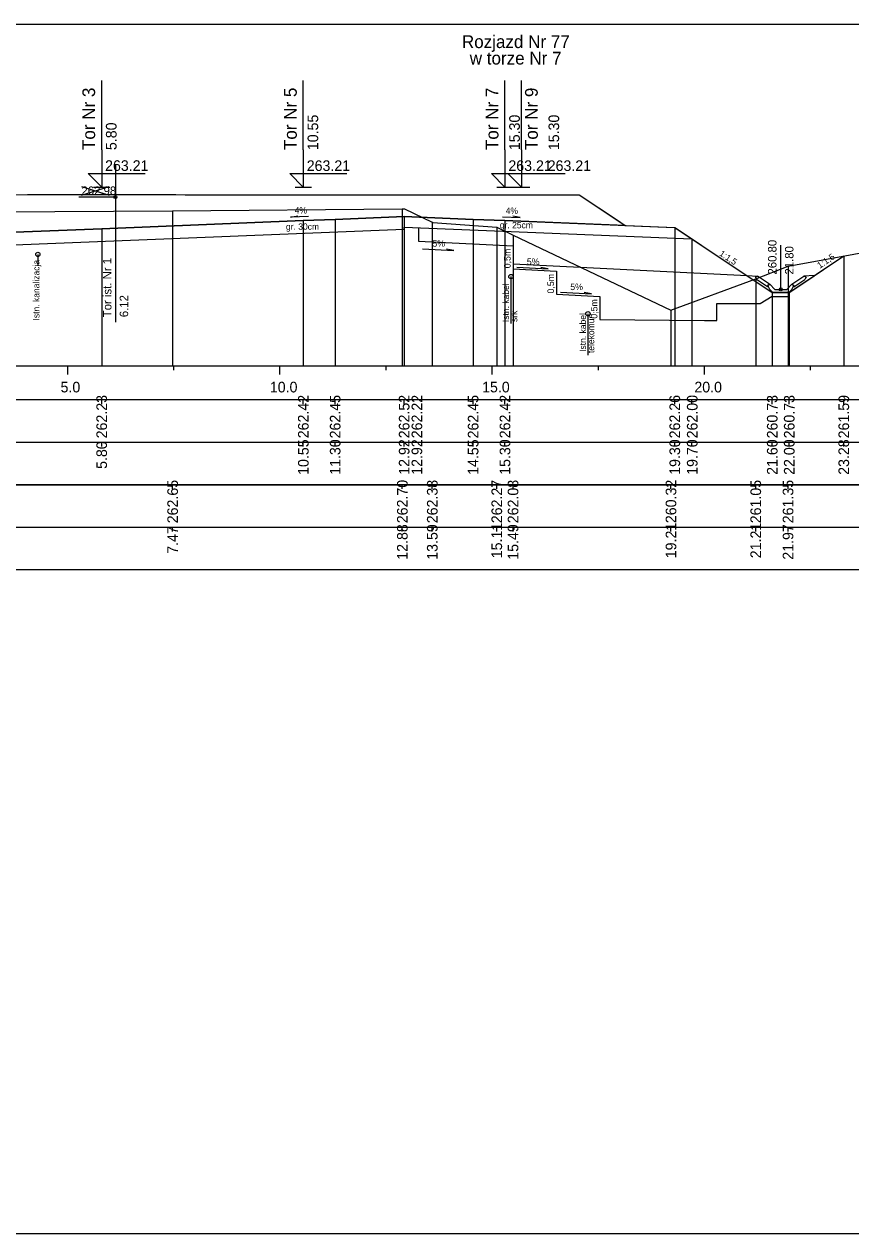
# Model space of a CAD drawing. Extents: x 6516023 to 6560129, y 5513077 to 5529206.
# Drawn here: x 6519514.19 to 6519533.66, y 5514518.16 to 5514546.66 of the extents above; entities that cross this region are included whole.
import ezdxf

# ---------------------------------------------------------------- set-up
doc = ezdxf.new("R2010")
doc.units = 0
for name, color, linetype in [('IR_default', 7, 'Continuous'), ('TOR_PRZEK_P-kable', 7, 'Continuous'), ('TOR_PRZEK_P-komponent', 7, 'Continuous'), ('TOR_PRZEK_P-odwodnienie', 7, 'Continuous'), ('TOR_PRZEK_P-opisy', 7, 'Continuous'), ('TOR_PRZEK_P-schodkowanie+wymiana', 7, 'Continuous'), ('TOR_PRZEK_P-tabelka istniejace', 7, 'Continuous'), ('TOR_PRZEK_P-tabelka projektowane', 7, 'Continuous'), ('TOR_PRZEK_P-teren istniejacy', 7, 'Continuous'), ('TOR_PRZEK_P-tory istniejace', 7, 'Continuous'), ('TOR_PRZEK_P-tory projektowane', 7, 'Continuous'), ('TOR_PRZEK_P-uklad odniesienia', 7, 'Continuous'), ('TOR_PRZEK_P-warstwa ochronna I', 7, 'Continuous'), ('TOR_PRZEK_P-warstwa ochronna II', 7, 'Continuous'), ('TOR_PS_T-skarpy projektowane', 7, 'Continuous'), ('TOR_RAMKI-ramka+tabelka 1', 7, 'Continuous')]:
    doc.layers.add(name, color=color, linetype=linetype)

msp = doc.modelspace()

# ---------------------------------------------------------------- linework, layer by layer
at = {"layer": 'IR_default'}
msp.add_lwpolyline([(6519513.866, 5514542.639), (6519514.263, 5514542.64), (6519517.159, 5514542.64), (6519517.763, 5514542.64), (6519517.979, 5514542.639), (6519519.013, 5514542.638), (6519519.617, 5514542.638), (6519522.513, 5514542.638), (6519522.729, 5514542.638), (6519523.763, 5514542.638), (6519527.263, 5514542.638), (6519528.161, 5514542.04), (6519528.348, 5514541.915), (6519529.312, 5514541.876), (6519529.513, 5514541.868), (6519529.623, 5514541.795), (6519530.151, 5514541.443), (6519531.514, 5514540.534), (6519531.809, 5514540.338), (6519532.14, 5514540.338), (6519532.209, 5514540.338), (6519532.693, 5514540.66), (6519532.794, 5514540.728), (6519533.017, 5514540.877), (6519533.494, 5514541.195)], dxfattribs=at)
at = {"layer": 'TOR_PRZEK_P-kable'}
for p, q in [((6519514.509, 5514541.231), (6519514.509, 5514540.962)), ((6519525.653, 5514540.711), (6519525.653, 5514539.601)), ((6519527.467, 5514539.833), (6519527.467, 5514538.859))]:
    msp.add_line(p, q, dxfattribs=at)
for centre in [(6519514.509, 5514541.231), (6519525.653, 5514540.711), (6519527.467, 5514539.833)]:
    msp.add_circle(centre, 0.05, dxfattribs=at)
at = {"layer": 'TOR_PRZEK_P-komponent'}
msp.add_lwpolyline([(6519511.963, 5514542.638), (6519514.263, 5514542.64), (6519517.763, 5514542.64), (6519519.013, 5514542.638), (6519522.513, 5514542.638), (6519523.763, 5514542.638), (6519527.263, 5514542.638), (6519528.348, 5514541.915), (6519528.348, 5514541.915), (6519525.513, 5514542.028), (6519524.763, 5514542.058), (6519523.138, 5514542.123), (6519521.513, 5514542.058), (6519520.763, 5514542.028), (6519516.013, 5514541.838), (6519513.558, 5514541.74)], dxfattribs=at)
at = {"layer": 'TOR_PRZEK_P-odwodnienie'}
for p, q in [((6519532.009, 5514540.408), (6519532.009, 5514541.452)), ((6519531.7, 5514540.467), (6519531.438, 5514540.641)), ((6519531.744, 5514540.533), (6519531.464, 5514540.72)), ((6519531.701, 5514540.503), (6519531.749, 5514540.527)), ((6519531.744, 5514540.533), (6519531.736, 5514540.521)), ((6519531.869, 5514540.408), (6519531.749, 5514540.527)), ((6519532.149, 5514540.408), (6519532.269, 5514540.527)), ((6519532.269, 5514540.527), (6519532.316, 5514540.503)), ((6519532.273, 5514540.533), (6519532.554, 5514540.72)), ((6519532.273, 5514540.533), (6519532.282, 5514540.521)), ((6519532.318, 5514540.467), (6519532.579, 5514540.641)), ((6519531.711, 5514540.484), (6519531.7, 5514540.467)), ((6519531.819, 5514540.338), (6519532.199, 5514540.338)), ((6519531.869, 5514540.408), (6519532.149, 5514540.408)), ((6519532.307, 5514540.484), (6519532.318, 5514540.467))]:
    msp.add_line(p, q, dxfattribs=at)
for points in [[(6519531.217, 5514540.732), (6519531.464, 5514540.72)], [(6519531.413, 5514540.694), (6519531.464, 5514540.72)], [(6519531.413, 5514540.694), (6519531.438, 5514540.641)], [(6519532.8, 5514540.732), (6519532.554, 5514540.72)], [(6519532.604, 5514540.694), (6519532.554, 5514540.72)], [(6519532.604, 5514540.694), (6519532.579, 5514540.641)], [(6519531.736, 5514540.521), (6519531.701, 5514540.502)], [(6519531.749, 5514540.408), (6519531.701, 5514540.503)], [(6519531.701, 5514540.502), (6519531.711, 5514540.484)], [(6519531.819, 5514540.338), (6519531.749, 5514540.408)], [(6519532.209, 5514540.338), (6519531.809, 5514540.338), (6519531.809, 5514540.238), (6519532.209, 5514540.238), (6519532.209, 5514540.338)], [(6519532.199, 5514540.338), (6519532.269, 5514540.408)], [(6519532.209, 5514540.338), (6519532.208, 5514540.338), (6519532.209, 5514540.338), (6519532.208, 5514540.337), (6519532.209, 5514540.338), (6519532.209, 5514540.337), (6519532.209, 5514540.338), (6519532.209, 5514540.338)], [(6519532.269, 5514540.408), (6519532.316, 5514540.503)], [(6519532.282, 5514540.521), (6519532.317, 5514540.502)], [(6519532.317, 5514540.502), (6519532.307, 5514540.484)]]:
    msp.add_lwpolyline(points, dxfattribs=at)
msp.add_circle((6519532.009, 5514540.408), 0.035, dxfattribs=at)
at = {"layer": 'TOR_PRZEK_P-opisy'}
for points in [[(6519520.882, 5514542.129), (6519520.464, 5514542.11), (6519520.632, 5514542.139)], [(6519525.451, 5514542.121), (6519525.869, 5514542.102), (6519525.701, 5514542.13)]]:
    msp.add_lwpolyline(points, dxfattribs=at)
at = {"layer": 'TOR_PRZEK_P-schodkowanie+wymiana'}
for p, q in [((6519523.477, 5514541.86), (6519523.477, 5514541.544)), ((6519523.477, 5514541.544), (6519525.703, 5514541.432)), ((6519525.703, 5514541.432), (6519525.703, 5514540.889)), ((6519525.703, 5514541.008), (6519531.217, 5514540.732)), ((6519525.703, 5514540.889), (6519526.726, 5514540.838)), ((6519526.726, 5514540.838), (6519526.726, 5514540.295)), ((6519526.726, 5514540.295), (6519527.749, 5514540.244)), ((6519527.749, 5514540.244), (6519527.749, 5514539.701))]:
    msp.add_line(p, q, dxfattribs=at)
msp.add_lwpolyline([(6519527.749, 5514539.701), (6519530.21, 5514539.676), (6519530.502, 5514539.676), (6519530.502, 5514540.072), (6519531.526, 5514540.072), (6519531.809, 5514540.247)], dxfattribs=at)
at = {"layer": 'TOR_PRZEK_P-tabelka istniejace'}
for p, q in [((6519517.684, 5514535.706), (6519517.684, 5514535.806)), ((6519523.095, 5514535.706), (6519523.095, 5514535.806)), ((6519523.8, 5514535.706), (6519523.8, 5514535.806)), ((6519525.32, 5514535.706), (6519525.32, 5514535.806)), ((6519525.703, 5514535.706), (6519525.703, 5514535.806)), ((6519529.423, 5514535.706), (6519529.423, 5514535.806)), ((6519531.42, 5514535.706), (6519531.42, 5514535.806)), ((6519532.181, 5514535.706), (6519532.181, 5514535.806)), ((6519459.163, 5514534.806), (6519552.963, 5514534.806)), ((6519517.684, 5514534.706), (6519517.684, 5514534.806)), ((6519523.095, 5514534.706), (6519523.095, 5514534.806)), ((6519523.8, 5514534.706), (6519523.8, 5514534.806)), ((6519525.32, 5514534.706), (6519525.32, 5514534.806)), ((6519525.703, 5514534.706), (6519525.703, 5514534.806)), ((6519529.423, 5514534.706), (6519529.423, 5514534.806)), ((6519531.42, 5514534.706), (6519531.42, 5514534.806)), ((6519532.181, 5514534.706), (6519532.181, 5514534.806))]:
    msp.add_line(p, q, dxfattribs=at)
for points in [[(6519517.684, 5514542.259), (6519517.684, 5514538.806), (6519517.684, 5514538.676), (6519517.684, 5514538.606)], [(6519523.095, 5514542.309), (6519523.095, 5514538.806), (6519523.095, 5514538.676), (6519523.095, 5514538.606)], [(6519523.8, 5514541.988), (6519523.8, 5514538.806), (6519523.8, 5514538.676), (6519523.8, 5514538.606)], [(6519525.32, 5514541.874), (6519525.32, 5514538.806), (6519525.32, 5514538.676), (6519525.32, 5514538.606)], [(6519525.703, 5514541.687), (6519525.703, 5514538.806), (6519525.703, 5514538.676), (6519525.703, 5514538.606)], [(6519532.181, 5514540.952), (6519532.181, 5514538.806), (6519532.181, 5514538.676), (6519532.181, 5514538.606)], [(6519531.42, 5514540.658), (6519531.42, 5514538.806), (6519531.42, 5514538.676), (6519531.42, 5514538.606)], [(6519529.423, 5514539.922), (6519529.423, 5514538.806), (6519529.423, 5514538.676), (6519529.423, 5514538.606)]]:
    msp.add_lwpolyline(points, dxfattribs=at)
msp.add_lwpolyline([(6519459.163, 5514535.806), (6519459.163, 5514533.806), (6519552.963, 5514533.806), (6519552.963, 5514535.806)], close=True, dxfattribs=at)
at = {"layer": 'TOR_PRZEK_P-tabelka projektowane'}
for p, q in [((6519516.013, 5514537.706), (6519516.013, 5514537.806)), ((6519520.763, 5514537.706), (6519520.763, 5514537.806)), ((6519521.513, 5514537.706), (6519521.513, 5514537.806)), ((6519523.138, 5514537.706), (6519523.138, 5514537.806)), ((6519523.138, 5514537.706), (6519523.138, 5514537.806)), ((6519524.763, 5514537.706), (6519524.763, 5514537.806)), ((6519525.513, 5514537.706), (6519525.513, 5514537.806)), ((6519529.513, 5514537.706), (6519529.513, 5514537.806)), ((6519529.912, 5514537.706), (6519529.912, 5514537.806)), ((6519531.809, 5514537.706), (6519531.809, 5514537.806)), ((6519532.209, 5514537.706), (6519532.209, 5514537.806)), ((6519533.494, 5514537.706), (6519533.494, 5514537.806)), ((6519459.163, 5514536.806), (6519552.963, 5514536.806)), ((6519516.013, 5514536.706), (6519516.013, 5514536.806)), ((6519520.763, 5514536.706), (6519520.763, 5514536.806)), ((6519521.513, 5514536.706), (6519521.513, 5514536.806)), ((6519523.138, 5514536.706), (6519523.138, 5514536.806)), ((6519523.138, 5514536.706), (6519523.138, 5514536.806)), ((6519524.763, 5514536.706), (6519524.763, 5514536.806)), ((6519525.513, 5514536.706), (6519525.513, 5514536.806)), ((6519529.513, 5514536.706), (6519529.513, 5514536.806)), ((6519529.912, 5514536.706), (6519529.912, 5514536.806)), ((6519531.809, 5514536.706), (6519531.809, 5514536.806)), ((6519532.209, 5514536.706), (6519532.209, 5514536.806)), ((6519533.494, 5514536.706), (6519533.494, 5514536.806))]:
    msp.add_line(p, q, dxfattribs=at)
for points in [[(6519520.763, 5514542.028), (6519520.763, 5514538.806), (6519520.763, 5514538.676), (6519520.763, 5514538.606)], [(6519521.513, 5514542.058), (6519521.513, 5514538.806), (6519521.513, 5514538.676), (6519521.513, 5514538.606)], [(6519523.138, 5514542.123), (6519523.138, 5514538.806), (6519523.138, 5514538.676), (6519523.138, 5514538.606)], [(6519524.763, 5514542.058), (6519524.763, 5514538.806), (6519524.763, 5514538.676), (6519524.763, 5514538.606)], [(6519525.513, 5514542.028), (6519525.513, 5514538.806), (6519525.513, 5514538.676), (6519525.513, 5514538.606)], [(6519516.013, 5514541.838), (6519516.013, 5514538.806), (6519516.013, 5514538.676), (6519516.013, 5514538.606)], [(6519523.138, 5514541.823), (6519523.138, 5514538.806), (6519523.138, 5514538.676), (6519523.138, 5514538.606)], [(6519529.513, 5514541.868), (6519529.513, 5514538.806), (6519529.513, 5514538.676), (6519529.513, 5514538.606)], [(6519529.912, 5514541.602), (6519529.912, 5514538.806), (6519529.912, 5514538.676), (6519529.912, 5514538.606)], [(6519533.494, 5514541.195), (6519533.494, 5514538.806), (6519533.494, 5514538.676), (6519533.494, 5514538.606)], [(6519531.809, 5514540.338), (6519531.809, 5514538.806), (6519531.809, 5514538.676), (6519531.809, 5514538.606)], [(6519532.209, 5514540.338), (6519532.209, 5514538.806), (6519532.209, 5514538.676), (6519532.209, 5514538.606)]]:
    msp.add_lwpolyline(points, dxfattribs=at)
msp.add_lwpolyline([(6519459.163, 5514537.806), (6519459.163, 5514535.806), (6519552.963, 5514535.806), (6519552.963, 5514537.806)], close=True, dxfattribs=at)
at = {"layer": 'TOR_PRZEK_P-teren istniejacy'}
msp.add_lwpolyline([(6519513.508, 5514542.234), (6519517.684, 5514542.259), (6519523.095, 5514542.309), (6519523.149, 5514542.307), (6519523.8, 5514541.988), (6519523.802, 5514541.988), (6519523.81, 5514541.987), (6519525.32, 5514541.874), (6519525.703, 5514541.687), (6519529.423, 5514539.922), (6519531.42, 5514540.658), (6519532.181, 5514540.952), (6519534.547, 5514541.389)], dxfattribs=at)
at = {"layer": 'TOR_PRZEK_P-tory istniejace'}
for p, q in [((6519516.337, 5514543.358), (6519516.337, 5514539.638)), ((6519515.537, 5514542.63), (6519516.189, 5514542.833)), ((6519515.537, 5514542.833), (6519516.189, 5514542.63)), ((6519516.337, 5514542.583), (6519515.471, 5514542.583))]:
    msp.add_line(p, q, dxfattribs=at)
msp.add_circle((6519516.337, 5514542.583), 0.035, dxfattribs=at)
at = {"layer": 'TOR_PRZEK_P-tory projektowane'}
for p, q in [((6519516.013, 5514543.697), (6519516.013, 5514545.329)), ((6519520.763, 5514543.696), (6519520.763, 5514545.328)), ((6519525.513, 5514543.696), (6519525.513, 5514545.328)), ((6519525.903, 5514543.696), (6519525.903, 5514545.328)), ((6519516.013, 5514543.697), (6519516.013, 5514542.82)), ((6519520.763, 5514543.696), (6519520.763, 5514542.818)), ((6519525.513, 5514543.696), (6519525.513, 5514542.818)), ((6519525.903, 5514543.696), (6519525.903, 5514542.818)), ((6519516.013, 5514542.82), (6519515.694, 5514543.139)), ((6519515.694, 5514543.139), (6519517.038, 5514543.139)), ((6519520.763, 5514542.818), (6519520.444, 5514543.137)), ((6519520.444, 5514543.137), (6519521.788, 5514543.137)), ((6519525.513, 5514542.818), (6519525.194, 5514543.137)), ((6519525.194, 5514543.137), (6519526.538, 5514543.137)), ((6519525.903, 5514542.818), (6519525.584, 5514543.137)), ((6519525.584, 5514543.137), (6519526.928, 5514543.137)), ((6519515.821, 5514542.82), (6519516.205, 5514542.82)), ((6519520.571, 5514542.818), (6519520.955, 5514542.818)), ((6519525.321, 5514542.818), (6519525.705, 5514542.818)), ((6519525.711, 5514542.818), (6519526.095, 5514542.818))]:
    msp.add_line(p, q, dxfattribs=at)
at = {"layer": 'TOR_PRZEK_P-uklad odniesienia'}
for p, q in [((6519462.963, 5514538.606), (6519552.963, 5514538.606)), ((6519515.213, 5514538.406), (6519515.213, 5514538.606)), ((6519517.713, 5514538.506), (6519517.713, 5514538.606)), ((6519520.213, 5514538.406), (6519520.213, 5514538.606)), ((6519522.713, 5514538.506), (6519522.713, 5514538.606)), ((6519525.213, 5514538.406), (6519525.213, 5514538.606)), ((6519527.713, 5514538.506), (6519527.713, 5514538.606)), ((6519530.213, 5514538.406), (6519530.213, 5514538.606)), ((6519532.713, 5514538.506), (6519532.713, 5514538.606))]:
    msp.add_line(p, q, dxfattribs=at)
at = {"layer": 'TOR_PRZEK_P-warstwa ochronna I'}
msp.add_lwpolyline([(6519513.559, 5514541.44), (6519523.138, 5514541.823), (6519523.138, 5514541.873), (6519529.912, 5514541.602)], dxfattribs=at)
at = {"layer": 'TOR_PRZEK_P-warstwa ochronna II'}
msp.add_lwpolyline([(6519495.777, 5514540.547), (6519496.663, 5514540.538), (6519497.518, 5514539.968), (6519497.918, 5514539.968), (6519501.713, 5514541.865), (6519505.713, 5514542.025), (6519506.463, 5514542.055), (6519508.004, 5514542.055), (6519509.463, 5514542.06), (6519510.213, 5514542.03), (6519512.957, 5514541.92), (6519513.558, 5514541.74), (6519516.013, 5514541.838), (6519520.763, 5514542.028), (6519521.513, 5514542.058), (6519523.138, 5514542.123), (6519524.763, 5514542.058), (6519525.513, 5514542.028), (6519529.513, 5514541.868), (6519531.809, 5514540.338), (6519532.209, 5514540.338), (6519533.494, 5514541.195)], dxfattribs=at)
at = {"layer": 'TOR_PS_T-skarpy projektowane'}
for points in [[(6519523.57, 5514541.361), (6519524.305, 5514541.322), (6519524.133, 5514541.352)], [(6519525.796, 5514540.934), (6519526.531, 5514540.894), (6519526.359, 5514540.925)], [(6519526.819, 5514540.34), (6519527.554, 5514540.3), (6519527.381, 5514540.331)]]:
    msp.add_lwpolyline(points, dxfattribs=at)
at = {"layer": 'TOR_RAMKI-ramka+tabelka 1'}
msp.add_lwpolyline([(6519359.513, 5514546.656), (6519607.013, 5514546.656), (6519607.013, 5514518.156), (6519359.513, 5514518.156)], close=True, dxfattribs=at)

# ---------------------------------------------------------------- texts
at = {"layer": 'TOR_PRZEK_P-kable'}
for s, height, p in [('Istn. kanalizacja', 0.14999, (6519514.547, 5514539.675)), ('Istn. kabel', 0.14999, (6519525.608, 5514539.637)), ('srk', 0.15, (6519525.802, 5514539.638)), ('Istn. kabel', 0.14999, (6519527.422, 5514538.935)), ('telekomun.', 0.15, (6519527.616, 5514538.907))]:
    msp.add_text(s, height=height, rotation=90.0511, dxfattribs=at).set_placement(p)
at = {"layer": 'TOR_PRZEK_P-odwodnienie'}
for s, p in [('260.80', (6519531.909, 5514540.758)), ('21.80', (6519532.309, 5514540.758))]:
    msp.add_text(s, height=0.2, rotation=90, dxfattribs=at).set_placement(p)
at = {"layer": 'TOR_PRZEK_P-opisy'}
for s, rotation, p in [('4%', 0.1515, (6519520.559, 5514542.195)), ('4%', 359.8485, (6519525.53, 5514542.187)), ('1:1,5', 325.9299, (6519530.547, 5514541.22)), ('1:1,5', 34.0701, (6519532.93, 5514540.891))]:
    msp.add_text(s, height=0.15, rotation=rotation, dxfattribs=at).set_placement(p)
at = {"layer": 'TOR_PRZEK_P-schodkowanie+wymiana'}
for p in [(6519525.645, 5514540.905), (6519526.668, 5514540.311), (6519527.691, 5514539.717)]:
    msp.add_text('0,5m', height=0.1545, rotation=90, dxfattribs=at).set_placement(p)
at = {"layer": 'TOR_PRZEK_P-tabelka istniejace'}
for s, p in [('262.65', (6519517.809, 5514534.897)), ('262.70', (6519523.22, 5514534.898)), ('262.38', (6519523.925, 5514534.898)), ('262.27', (6519525.445, 5514534.898)), ('262.08', (6519525.828, 5514534.898)), ('260.32', (6519529.548, 5514534.9)), ('261.05', (6519531.545, 5514534.897)), ('261.35', (6519532.306, 5514534.897)), ('12.88', (6519523.22, 5514534.038)), ('13.59', (6519523.925, 5514534.038)), ('15.11', (6519525.445, 5514534.073)), ('15.49', (6519525.828, 5514534.038)), ('19.21', (6519529.548, 5514534.073)), ('21.21', (6519531.545, 5514534.073)), ('21.97', (6519532.306, 5514534.038)), ('7.47', (6519517.809, 5514534.178))]:
    msp.add_text(s, height=0.25, rotation=90, dxfattribs=at).set_placement(p)
at = {"layer": 'TOR_PRZEK_P-tabelka projektowane'}
for s, p in [('262.23', (6519516.138, 5514536.898)), ('262.42', (6519520.888, 5514536.9)), ('262.45', (6519521.638, 5514536.897)), ('262.52', (6519523.263, 5514536.9)), ('262.22', (6519523.563, 5514536.9)), ('262.45', (6519524.888, 5514536.897)), ('262.42', (6519525.638, 5514536.9)), ('262.26', (6519529.638, 5514536.898)), ('262.00', (6519530.049, 5514536.898)), ('260.73', (6519531.934, 5514536.898)), ('260.73', (6519532.334, 5514536.898)), ('261.59', (6519533.619, 5514536.898)), ('10.55', (6519520.888, 5514536.037)), ('11.30', (6519521.638, 5514536.038)), ('12.92', (6519523.263, 5514536.04)), ('12.92', (6519523.563, 5514536.04)), ('14.55', (6519524.888, 5514536.037)), ('15.30', (6519525.638, 5514536.038)), ('19.30', (6519529.638, 5514536.038)), ('19.70', (6519530.049, 5514536.038)), ('21.60', (6519531.934, 5514536.038)), ('22.00', (6519532.334, 5514536.038)), ('23.28', (6519533.619, 5514536.038)), ('5.80', (6519516.138, 5514536.178))]:
    msp.add_text(s, height=0.25, rotation=90, dxfattribs=at).set_placement(p)
at = {"layer": 'TOR_PRZEK_P-tory istniejace'}
msp.add_text('262.98', height=0.2, dxfattribs=at).set_placement((6519515.537, 5514542.633))
for s, rotation, p in [('Tor ist. Nr 1', 90.0511, (6519516.243, 5514539.752)), ('6.12', 90, (6519516.637, 5514539.753))]:
    msp.add_text(s, height=0.2, rotation=rotation, dxfattribs=at).set_placement(p)
at = {"layer": 'TOR_PRZEK_P-tory projektowane'}
for s, height, rotation, p in [('Rozjazd Nr 77', 0.3, 360, (6519524.498, 5514546.094)), ('w torze Nr 7', 0.3, 360, (6519524.683, 5514545.706)), ('Tor Nr 3', 0.3, 90, (6519515.858, 5514543.691)), ('Tor Nr 5', 0.3, 90, (6519520.608, 5514543.69)), ('Tor Nr 7', 0.3, 90, (6519525.358, 5514543.69)), ('Tor Nr 9', 0.3, 90, (6519526.285, 5514543.69)), ('5.80', 0.25, 90, (6519516.363, 5514543.69)), ('10.55', 0.25, 90, (6519521.113, 5514543.688)), ('15.30', 0.25, 90, (6519525.863, 5514543.688)), ('15.30', 0.25, 90, (6519526.789, 5514543.688))]:
    msp.add_text(s, height=height, rotation=rotation, dxfattribs=at).set_placement(p)
for p in [(6519516.093, 5514543.2), (6519520.843, 5514543.198), (6519525.593, 5514543.198), (6519526.519, 5514543.198)]:
    msp.add_text('263.21', height=0.25, dxfattribs=at).set_placement(p)
at = {"layer": 'TOR_PRZEK_P-uklad odniesienia'}
for s, p in [('5.0', (6519515.044, 5514537.981)), ('10.0', (6519519.974, 5514537.981)), ('15.0', (6519524.974, 5514537.981)), ('20.0', (6519529.974, 5514537.981))]:
    msp.add_text(s, height=0.25, dxfattribs=at).set_placement(p)
at = {"layer": 'TOR_PRZEK_P-warstwa ochronna I'}
for s, p in [('gr. 30cm', (6519520.353, 5514541.812)), ('gr. 25cm', (6519525.391, 5514541.847))]:
    msp.add_text(s, height=0.15, dxfattribs=at).set_placement(p)
at = {"layer": 'TOR_PS_T-skarpy projektowane'}
for p in [(6519523.802, 5514541.413), (6519526.028, 5514540.985), (6519527.051, 5514540.391)]:
    msp.add_text('5%', height=0.1545, dxfattribs=at).set_placement(p)

doc.saveas('drawing.dxf')
